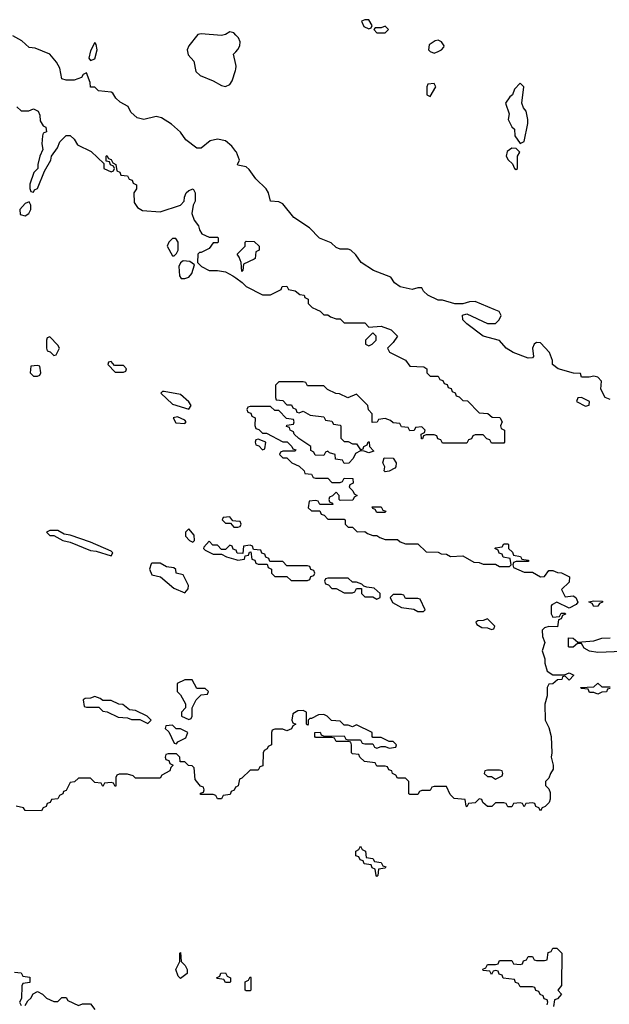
# Model space of a CAD drawing. Header units: inches. Extents: x 2701323 to 2964515, y 494916 to 722124.
# Tile 284 of 656: x 2818943 to 2821826, y 626600 to 631418. Entities that reach past the tile are written whole.
import ezdxf

# ---------------------------------------------------------------- set-up
doc = ezdxf.new("R2010")
doc.units = ezdxf.units.IN
doc.header["$MEASUREMENT"] = 0
for name, color, linetype in [('C8612', 7, 'Continuous'), ('C8613', 7, 'Continuous'), ('C8622', 7, 'Continuous'), ('C8623', 7, 'Continuous')]:
    doc.layers.add(name, color=color, linetype=linetype)

msp = doc.modelspace()

# ---------------------------------------------------------------- linework, layer by layer
at = {"layer": 'C8612', "color": 2, "elevation": 2}
for points in [[(2819090, 629866), (2819078, 629862), (2819074, 629850), (2819074, 629810), (2819078, 629798), (2819092.7, 629792.7), (2819110, 629774), (2819122, 629778), (2819138, 629810), (2819130, 629826)], [(2819030, 629726), (2818998, 629722), (2818994, 629690), (2819010, 629674), (2819030, 629674), (2819042, 629678), (2819046, 629690), (2819042, 629722)], [(2819390, 629746), (2819378, 629742), (2819374, 629730), (2819410, 629694), (2819450, 629694), (2819462, 629698), (2819466, 629710), (2819450, 629726), (2819406, 629726)], [(2819650, 629598), (2819642, 629598), (2819634, 629590), (2819690, 629536), (2819770, 629512), (2819782, 629530), (2819770, 629548), (2819730, 629584)], [(2819714.6, 629474.6), (2819694, 629470), (2819706, 629446), (2819750, 629442), (2819758, 629450), (2819750, 629458)], [(2819130, 628918), (2819090, 628918), (2819074, 628910), (2819090, 628894), (2819110, 628894), (2819154, 628870), (2819190, 628862), (2819290, 628821), (2819316.9, 628816.9), (2819390, 628794), (2819398, 628810), (2819390, 628818), (2819290, 628862), (2819190, 628895.3), (2819160.4, 628900.4)], [(2819770, 628926), (2819754, 628910), (2819754, 628890), (2819774, 628870), (2819790, 628862), (2819798, 628870), (2819796.4, 628896.4)], [(2819630, 628758), (2819590, 628758), (2819585.4, 628754.6), (2819578, 628730), (2819590, 628702), (2819631.6, 628691.6), (2819696.9, 628636.9), (2819750, 628614), (2819767.3, 628632.7), (2819768, 628650), (2819742, 628702), (2819708.9, 628708.9), (2819707.3, 628727.3), (2819696.4, 628736.4), (2819660.4, 628740.4)], [(2819750, 628188), (2819714, 628170), (2819714, 628130), (2819730, 628114), (2819754, 628070), (2819754, 628050), (2819734, 628030), (2819734, 628010), (2819770, 627994), (2819782, 627998), (2819786, 628010), (2819786, 628050), (2819806, 628090), (2819830, 628114), (2819862, 628118), (2819866, 628130), (2819850, 628146), (2819810, 628146), (2819787.3, 628187.3)], [(2819310, 628106), (2819290, 628098), (2819263.6, 628096.4), (2819254, 628090), (2819258, 628058), (2819270, 628054), (2819330, 628054), (2819350, 628034), (2819371.6, 628031.6), (2819425.4, 628005.4), (2819470, 628002), (2819490, 627994), (2819530, 627994), (2819570, 627974), (2819586, 627990), (2819566, 628010), (2819510, 628038), (2819480.4, 628040.4), (2819447.3, 628067.3), (2819428.4, 628068.4), (2819390, 628086), (2819350, 628086), (2819336.4, 628096.4)], [(2819690, 627966), (2819658, 627962), (2819654, 627950), (2819672.7, 627932.7), (2819698, 627878), (2819710, 627874), (2819716.4, 627883.6), (2819755.3, 627904.7), (2819766, 627930), (2819730, 627948), (2819708, 627948)], [(2819730, 626726), (2819718, 626738), (2819706, 626770), (2819726, 626810), (2819726, 626850), (2819730, 626854), (2819732, 626810), (2819752, 626790), (2819762, 626770), (2819762, 626750)], [(2819950, 626706), (2819942, 626722), (2819910, 626726), (2819906, 626730), (2819922, 626738), (2819927.3, 626752.7), (2819950, 626754), (2819958, 626738), (2819974, 626730), (2819974, 626710), (2819970, 626706)]]:
    msp.add_lwpolyline(points, close=True, dxfattribs=at)
for points in [[(2820000, 628964.4), (2819986, 628966), (2819970, 628986), (2819938, 628982), (2819934, 628970), (2819950, 628954), (2819974, 628954), (2819990, 628934), (2820000, 628934)], [(2820000, 628822.7), (2819987.3, 628827.3), (2819982, 628842), (2819970, 628846), (2819950, 628826), (2819930, 628826), (2819910, 628846), (2819887.3, 628847.3), (2819870, 628866), (2819843.6, 628836.4), (2819842, 628830), (2819850, 628822), (2819890, 628802), (2819930, 628802), (2819954, 628790), (2820000, 628776.9)], [(2820000, 627662.9), (2819998, 627662), (2819992.7, 627647.3), (2819978, 627642), (2819972.7, 627627.3), (2819938, 627622), (2819930, 627606), (2819910, 627606), (2819902, 627622), (2819890, 627626), (2819827.3, 627627.3), (2819827.3, 627632.7), (2819842, 627638), (2819846, 627650), (2819842, 627662), (2819827.3, 627667.3), (2819800.4, 627700.4), (2819796.4, 627756.4), (2819787.3, 627767.3), (2819768.4, 627768.4), (2819750, 627786), (2819727.3, 627787.3), (2819726, 627810), (2819710, 627826), (2819670, 627826), (2819658, 627822), (2819654, 627810), (2819658, 627798), (2819672.7, 627792.7), (2819678, 627778), (2819694, 627770), (2819682, 627758), (2819676.9, 627743.1), (2819638, 627722), (2819630, 627706), (2819510, 627706), (2819498, 627718), (2819470, 627726), (2819430, 627726), (2819418, 627722), (2819414, 627710), (2819414, 627670), (2819410, 627666), (2819402, 627682), (2819390, 627686), (2819358, 627682), (2819350, 627666), (2819342, 627682), (2819310, 627686), (2819290, 627706), (2819230, 627706), (2819211.6, 627688.4), (2819190, 627686), (2819170, 627646), (2819158, 627642), (2819154, 627630), (2819138, 627622), (2819130, 627606), (2819098, 627602), (2819092.7, 627587.3), (2819078, 627582), (2819072.7, 627567.3), (2819058, 627562), (2819050, 627546), (2818970, 627548), (2818962, 627562), (2818926, 627570)], [(2818918, 626758), (2818950, 626754), (2818958, 626738), (2818992.7, 626732.7), (2818992.7, 626707.3), (2818958, 626702), (2818954, 626690), (2818952, 626628), (2818942, 626610), (2818950, 626594)], [(2818970, 626594), (2818983.1, 626616.9), (2818998, 626630), (2819008.7, 626651.3), (2819030, 626662), (2819054, 626650), (2819074, 626630), (2819110, 626614), (2819130, 626614), (2819150, 626634), (2819170, 626634), (2819178, 626618), (2819230, 626594), (2819250, 626602), (2819290, 626602), (2819310, 626574)]]:
    msp.add_lwpolyline(points, dxfattribs=at)
at = {"layer": 'C8613', "color": 2, "elevation": 2}
for points in [[(2820000, 631342.8), (2819990, 631353.2), (2819970, 631359.3), (2819950, 631346), (2819930, 631340.9), (2819830, 631349.2), (2819814.8, 631345.2), (2819771, 631290), (2819762.8, 631270), (2819766.8, 631246.8), (2819794.4, 631214.4), (2819804.9, 631164.9), (2819824.9, 631144.9), (2819890, 631119.3), (2819930, 631095.5), (2819950, 631090.6), (2819970, 631101), (2819981.5, 631118.5), (2819999, 631170), (2820000, 631176.6)], [(2820000, 630773.5), (2819979.7, 630799.7), (2819950, 630825.1), (2819910, 630834), (2819874.4, 630825.6), (2819830, 630789), (2819810, 630789.2), (2819755.3, 630830), (2819730, 630868), (2819686.2, 630906.2), (2819637.2, 630937.2), (2819610, 630943.7), (2819550, 630929.3), (2819518, 630938), (2819486.3, 630966.3), (2819472.9, 630992.9), (2819434.6, 631014.6), (2819413.6, 631033.6), (2819398.6, 631058.6), (2819390, 631064), (2819329.3, 631069.3), (2819310, 631088), (2819290, 631088), (2819288, 631110), (2819270, 631158), (2819254, 631150), (2819244.7, 631135.3), (2819210, 631122), (2819170, 631122), (2819150, 631128.7), (2819140.2, 631180.2), (2819124, 631210), (2819090, 631248.7), (2819018.6, 631278.6), (2818990, 631282), (2818954.2, 631314.2), (2818910, 631339)], [(2820000, 631199.2), (2819989, 631250), (2820000, 631261.5)], [(2818930, 630992), (2818950, 630972), (2818988.4, 630971.6), (2819010, 630982), (2819034, 630970), (2819042, 630950), (2819043.6, 630923.6), (2819058, 630898), (2819071.6, 630891.6), (2819074, 630870), (2819058, 630862), (2819054, 630850), (2819052, 630810), (2819056.9, 630783.1), (2819042, 630750), (2819032, 630710), (2819032, 630690), (2819012, 630670), (2818992.7, 630612.7), (2818992.7, 630592.7), (2818998, 630578), (2819010, 630574), (2819015.3, 630584.7), (2819030, 630592), (2819064, 630676), (2819095.3, 630730), (2819098, 630750), (2819128.9, 630791.1), (2819140.2, 630819.8), (2819170, 630851.3), (2819190, 630852), (2819210, 630834), (2819225.4, 630805.4), (2819292.7, 630772.7), (2819354, 630714), (2819354, 630690), (2819390, 630674), (2819402, 630678), (2819406, 630690), (2819402, 630702), (2819387.3, 630707.3), (2819382, 630722), (2819366, 630726), (2819366, 630750), (2819370, 630754), (2819378, 630738), (2819390, 630734), (2819398, 630718), (2819414, 630710), (2819418, 630678), (2819432.7, 630672.7), (2819438, 630658), (2819470, 630654), (2819478, 630638), (2819492.7, 630632.7), (2819498, 630618), (2819514, 630610), (2819514, 630590), (2819502, 630570), (2819503.6, 630523.6), (2819519.6, 630499.6), (2819543.6, 630483.6), (2819630, 630478), (2819728.9, 630511.1), (2819748, 630530), (2819748.7, 630550), (2819758, 630570), (2819770, 630582), (2819792, 630590), (2819802, 630570), (2819802, 630530), (2819792, 630510), (2819784.7, 630470), (2819796.9, 630436.9), (2819818, 630410), (2819822, 630390), (2819834, 630370), (2819870, 630354), (2819910, 630354), (2819914, 630350), (2819914, 630330), (2819910, 630326), (2819890, 630326), (2819870, 630298), (2819830, 630278), (2819822, 630278), (2819814, 630270), (2819812, 630230), (2819832, 630210), (2819870, 630191), (2819910, 630191), (2819950, 630184.7), (2819985.4, 630165.4), (2820000, 630154.6)]]:
    msp.add_lwpolyline(points, dxfattribs=at)
for points in [[(2819310, 631306), (2819290, 631266), (2819281, 631230), (2819290, 631218), (2819310, 631226), (2819322, 631270), (2819316.4, 631296.4)], [(2818990, 630526), (2818970, 630518), (2818944.7, 630490), (2818945.4, 630465.4), (2818970, 630458), (2818988, 630470), (2818998, 630490), (2818998, 630510)], [(2819690, 630348), (2819672, 630330), (2819664.7, 630310), (2819690, 630262), (2819698, 630262), (2819710, 630274), (2819718, 630290), (2819718, 630330), (2819707.3, 630347.3)], [(2819742, 630238), (2819730, 630228), (2819721, 630210), (2819725.4, 630165.4), (2819732, 630152), (2819750, 630151.3), (2819770, 630158), (2819784.7, 630175.3), (2819798, 630218), (2819775.3, 630235.3)]]:
    msp.add_lwpolyline(points, close=True, dxfattribs=at)
at = {"layer": 'C8622', "color": 2, "elevation": 2}
for points in [[(2820394.4, 630000), (2820411.6, 629991.6), (2820430, 629974), (2820450, 629974), (2820463.6, 629963.6), (2820490, 629954), (2820510, 629954), (2820530, 629934), (2820630, 629934), (2820650, 629914), (2820710, 629918), (2820759.8, 629899.8), (2820791, 629870), (2820770, 629838), (2820742, 629810), (2820751.6, 629791.6), (2820830, 629752), (2820850, 629722), (2820919.6, 629719.6), (2820934, 629710), (2820934, 629690), (2820950, 629674), (2820990, 629674), (2820998, 629658), (2821012.7, 629652.7), (2821018, 629638), (2821032.7, 629632.7), (2821038, 629618), (2821052.7, 629612.7), (2821058, 629598), (2821072.7, 629592.7), (2821078, 629578), (2821092.7, 629572.7), (2821110, 629554), (2821132.7, 629552.7), (2821190, 629494), (2821231.6, 629491.6), (2821252.7, 629472.7), (2821291.1, 629471.1), (2821302, 629450), (2821294, 629430), (2821298, 629418), (2821314, 629410), (2821314, 629350), (2821310, 629346), (2821250, 629346), (2821242, 629362), (2821227.3, 629367.3), (2821210, 629386), (2821170, 629386), (2821158, 629382), (2821152.7, 629367.3), (2821138, 629362), (2821130, 629346), (2821010, 629346), (2821002, 629362), (2820987.3, 629367.3), (2820982, 629382), (2820970, 629386), (2820930, 629386), (2820918, 629382), (2820912.7, 629367.3), (2820907.3, 629367.3), (2820906, 629390), (2820922, 629398), (2820926, 629410), (2820910, 629426), (2820878, 629422), (2820872.7, 629407.3), (2820850, 629406), (2820842, 629422), (2820810, 629426), (2820802, 629442), (2820770, 629446), (2820756.4, 629456.4), (2820730, 629466), (2820698, 629462), (2820691.6, 629448.4), (2820667.3, 629447.3), (2820666, 629490), (2820648.4, 629508.4), (2820646, 629530), (2820590, 629586), (2820548, 629568), (2820507.3, 629587.3), (2820488.4, 629588.4), (2820448.4, 629608.4), (2820430, 629626), (2820350, 629626), (2820342, 629642), (2820330, 629646), (2820210, 629646), (2820194, 629630), (2820194, 629570), (2820198, 629558), (2820230, 629554), (2820250, 629534), (2820272.7, 629532.7), (2820278, 629518), (2820292.7, 629512.7), (2820298, 629498), (2820310, 629494), (2820330, 629502), (2820363.6, 629483.6), (2820430, 629474), (2820438, 629458), (2820470, 629454), (2820478, 629438), (2820510, 629434), (2820514, 629430), (2820514, 629370), (2820530, 629354), (2820550, 629354), (2820570, 629342), (2820590, 629342), (2820610, 629314), (2820622, 629318), (2820626, 629330), (2820642, 629338), (2820647.3, 629352.7), (2820652.7, 629352.7), (2820654, 629330), (2820674, 629306), (2820650, 629298), (2820627.3, 629307.3), (2820610, 629308), (2820585.4, 629294.6), (2820574, 629270), (2820552.7, 629247.3), (2820530, 629246), (2820522, 629262), (2820487.3, 629267.3), (2820486, 629290), (2820458, 629298), (2820450, 629306), (2820438, 629302), (2820430, 629286), (2820387.3, 629287.3), (2820382, 629302), (2820366, 629310), (2820366, 629330), (2820308.7, 629368.7), (2820286, 629390), (2820282, 629402), (2820266, 629410), (2820262, 629422), (2820247.3, 629427.3), (2820250, 629434), (2820282, 629438), (2820286, 629450), (2820282, 629462), (2820247.3, 629467.3), (2820210, 629506), (2820190, 629506), (2820170, 629526), (2820070, 629526), (2820058, 629522), (2820054, 629510), (2820058, 629498), (2820072.7, 629492.7), (2820078, 629478), (2820094, 629470), (2820092.7, 629432.7), (2820098, 629418), (2820112.7, 629412.7), (2820130, 629394), (2820150, 629394), (2820230, 629352), (2820251.6, 629351.6), (2820274, 629330), (2820278, 629318), (2820292.7, 629312.7), (2820290, 629306), (2820230, 629306), (2820218, 629302), (2820214, 629290), (2820230, 629274), (2820250, 629274), (2820274, 629250), (2820310, 629234), (2820334, 629210), (2820338, 629198), (2820370, 629194), (2820378, 629178), (2820390, 629174), (2820450, 629174), (2820470, 629154), (2820510, 629154), (2820522, 629158), (2820530, 629174), (2820572.7, 629172.7), (2820574, 629150), (2820558, 629142), (2820554, 629130), (2820572.7, 629112.7), (2820578, 629098), (2820594, 629090), (2820578, 629082), (2820572.7, 629067.3), (2820510, 629066), (2820506, 629070), (2820506, 629090), (2820490, 629106), (2820472.7, 629087.3), (2820458, 629082), (2820454, 629070), (2820458, 629058), (2820472.7, 629052.7), (2820474, 629046), (2820410, 629046), (2820402, 629062), (2820390, 629066), (2820358, 629062), (2820354, 629030), (2820370, 629014), (2820410, 629014), (2820418, 628998), (2820432.7, 628992.7), (2820450, 628974), (2820530, 628974), (2820534, 628970), (2820534, 628950), (2820550, 628934), (2820570, 628934), (2820592.7, 628912.7), (2820630, 628914), (2820643.6, 628903.6), (2820670, 628894), (2820690, 628894), (2820703.6, 628883.6), (2820730, 628874), (2820790, 628874), (2820803.6, 628863.6), (2820830, 628854), (2820890, 628854), (2820930, 628814), (2820990, 628812), (2821003.6, 628803.6), (2821030, 628802), (2821050, 628792), (2821110, 628794), (2821163.6, 628763.6), (2821190, 628762), (2821210, 628754), (2821270, 628754), (2821290, 628742), (2821338, 628742), (2821346, 628750), (2821342, 628782), (2821307.3, 628787.3), (2821302, 628802), (2821287.3, 628807.3), (2821282, 628822), (2821266, 628830), (2821270, 628834), (2821302, 628838), (2821310, 628854), (2821330, 628854), (2821334, 628850), (2821334, 628830), (2821352.7, 628812.7), (2821358, 628798), (2821391.6, 628791.6), (2821398, 628778), (2821430, 628774), (2821434, 628770), (2821430, 628766), (2821370, 628766), (2821358, 628762), (2821354, 628750), (2821358, 628738), (2821410, 628714), (2821450, 628714), (2821490, 628692), (2821510, 628694), (2821530, 628722), (2821550, 628722), (2821572.7, 628712.7), (2821591.6, 628711.6), (2821631, 628691), (2821630, 628666), (2821592, 628630), (2821610, 628594), (2821650, 628598), (2821662, 628590), (2821671.6, 628568.4), (2821663.6, 628556.4), (2821630, 628538), (2821570, 628568), (2821545.4, 628554.6), (2821542, 628550), (2821542, 628510), (2821550, 628494), (2821582, 628498), (2821590, 628514), (2821610, 628514), (2821611.6, 628508.4), (2821598, 628502), (2821590, 628486), (2821578, 628482), (2821572.7, 628447.3), (2821530, 628448.7), (2821510, 628442), (2821498, 628430), (2821499.6, 628399.6), (2821511.3, 628370), (2821498, 628330), (2821511.1, 628291.1), (2821511.3, 628270), (2821522, 628230), (2821550, 628212), (2821607.3, 628212.7), (2821630, 628222), (2821652, 628210), (2821630, 628186), (2821610, 628206), (2821598, 628202), (2821594, 628190), (2821572.7, 628187.3), (2821550, 628168), (2821530, 628166), (2821522, 628150), (2821522, 628110), (2821511.6, 628068.4), (2821512, 627990), (2821530, 627954), (2821542, 627910), (2821544.7, 627830), (2821541, 627810), (2821550.8, 627770), (2821551, 627750), (2821538, 627730), (2821530, 627706), (2821514, 627690), (2821514, 627670), (2821530, 627654), (2821536.9, 627636.9), (2821536.9, 627603.1), (2821532, 627588), (2821512.7, 627567.3), (2821498, 627562), (2821490, 627546), (2821482, 627562), (2821467.3, 627567.3), (2821462, 627582), (2821450, 627586), (2821418, 627582), (2821410, 627566), (2821402, 627582), (2821390, 627586), (2821358, 627582), (2821350, 627566), (2821330, 627566), (2821322, 627582), (2821310, 627586), (2821270, 627586), (2821251.6, 627568.4), (2821230, 627568), (2821207.3, 627587.3), (2821202, 627602), (2821190, 627606), (2821170, 627586), (2821138, 627582), (2821130, 627566), (2821126, 627570), (2821122, 627602), (2821067.3, 627607.3), (2821047.3, 627627.3), (2821030, 627666), (2820970, 627666), (2820958, 627662), (2820950, 627646), (2820910, 627646), (2820898, 627642), (2820890, 627626), (2820850, 627626), (2820846, 627630), (2820846, 627690), (2820830, 627706), (2820790, 627706), (2820782, 627722), (2820766, 627730), (2820762, 627742), (2820747.3, 627747.3), (2820742, 627762), (2820730, 627766), (2820690, 627766), (2820682, 627782), (2820628.4, 627788.4), (2820606, 627810), (2820602, 627822), (2820570, 627826), (2820566, 627830), (2820566, 627870), (2820562, 627882), (2820550, 627886), (2820490, 627886), (2820482, 627902), (2820470, 627906), (2820390, 627906), (2820386, 627910), (2820386, 627930), (2820411.6, 627931.6), (2820418, 627918), (2820432.7, 627912.7), (2820530, 627914), (2820538, 627898), (2820550, 627894), (2820610, 627894), (2820618, 627878), (2820630, 627874), (2820670, 627874), (2820678, 627858), (2820690, 627854), (2820710, 627862), (2820730, 627862), (2820750, 627854), (2820782, 627858), (2820786, 627870), (2820770, 627886), (2820750, 627886), (2820710, 627906), (2820670, 627906), (2820666, 627910), (2820666, 627930), (2820590, 627968), (2820570, 627958), (2820550, 627966), (2820530, 627966), (2820510, 627986), (2820468.4, 627988.4), (2820446, 628010), (2820430, 628018), (2820403.6, 628016.4), (2820370, 627998), (2820362, 627998), (2820354, 627990), (2820354, 627970), (2820350, 627966), (2820346, 627970), (2820346, 628030), (2820330, 628038), (2820303.6, 628036.4), (2820278, 628022), (2820274, 627990), (2820278, 627978), (2820294, 627970), (2820278, 627962), (2820272.7, 627947.3), (2820250, 627938), (2820230, 627946), (2820190, 627946), (2820178, 627942), (2820174, 627930), (2820174, 627870), (2820158, 627862), (2820154, 627850), (2820138, 627842), (2820134, 627830), (2820132.7, 627767.3), (2820118, 627762), (2820110, 627746), (2820070, 627746), (2820030, 627706), (2820018, 627702), (2820011.6, 627668.4), (2820000, 627662.9)], [(2821830, 629559), (2821805.2, 629570), (2821784, 629610), (2821788, 629650), (2821770, 629668), (2821750, 629674), (2821728.4, 629668.4), (2821690, 629668.7), (2821686, 629686), (2821651.3, 629688.7), (2821575.3, 629710), (2821549, 629730), (2821548.7, 629750), (2821534, 629790), (2821490, 629837.2), (2821470, 629839), (2821458, 629830), (2821450.8, 629810), (2821456, 629770), (2821450, 629764), (2821430, 629761.2), (2821355.3, 629790), (2821322, 629810), (2821289, 629849), (2821209, 629870), (2821128.7, 629930), (2821110, 629948.7), (2821108.4, 629971.6), (2821130, 629978), (2821230, 629932), (2821270, 629932), (2821288, 629950), (2821298, 629970), (2821288, 629990), (2821263.9, 630000)], [(2820000, 628934), (2820010, 628934), (2820022, 628938), (2820026, 628950), (2820022, 628962), (2820000, 628964.4)], [(2820000, 628776.9), (2820010, 628774), (2820042, 628778), (2820046, 628794), (2820062, 628798), (2820067.3, 628812.7), (2820074, 628814), (2820078, 628778), (2820092.7, 628772.7), (2820098, 628758), (2820110, 628754), (2820154, 628754), (2820158, 628738), (2820174, 628730), (2820174, 628710), (2820190, 628694), (2820250, 628694), (2820270, 628674), (2820350, 628674), (2820362, 628678), (2820367.3, 628692.7), (2820382, 628698), (2820386, 628710), (2820382, 628722), (2820367.3, 628727.3), (2820362, 628742), (2820350, 628746), (2820250, 628746), (2820230, 628766), (2820166, 628766), (2820162, 628782), (2820147.3, 628787.3), (2820142, 628802), (2820127.3, 628807.3), (2820122, 628822), (2820086, 628826), (2820082, 628842), (2820070, 628846), (2820038, 628842), (2820034, 628806), (2820007.3, 628807.3), (2820002, 628822), (2820000, 628822.7)], [(2821890, 628326), (2821770, 628322), (2821730, 628328), (2821703.1, 628343.1), (2821690, 628366), (2821670, 628366), (2821650, 628348), (2821630, 628348), (2821626, 628350), (2821626, 628394), (2821650, 628392), (2821672.7, 628372.7), (2821750, 628378), (2821788.9, 628391.1), (2821830, 628394)], [(2821830, 628146), (2821818, 628142), (2821811.6, 628128.4), (2821790, 628128), (2821770, 628118), (2821750, 628126), (2821730, 628126), (2821722, 628142), (2821690, 628146), (2821686, 628150), (2821750, 628154), (2821770, 628171.3), (2821790, 628154), (2821830, 628154)], [(2821522, 626598), (2821526, 626610), (2821522, 626622), (2821507.3, 626627.3), (2821502, 626642), (2821487.3, 626647.3), (2821482, 626662), (2821467.3, 626667.3), (2821462, 626682), (2821450, 626686), (2821390, 626686), (2821382, 626702), (2821367.3, 626707.3), (2821362, 626722), (2821307.3, 626727.3), (2821302, 626742), (2821287.3, 626747.3), (2821282, 626762), (2821270, 626766), (2821258, 626762), (2821250, 626746), (2821242, 626762), (2821210, 626766), (2821207.3, 626772.7), (2821222, 626778), (2821230, 626794), (2821270, 626794), (2821282, 626798), (2821290, 626814), (2821350, 626814), (2821358, 626798), (2821390, 626794), (2821402, 626798), (2821407.3, 626812.7), (2821422, 626818), (2821430, 626834), (2821450, 626834), (2821458, 626818), (2821470, 626814), (2821510, 626814), (2821522, 626818), (2821527.3, 626852.7), (2821542, 626858), (2821550, 626874), (2821570, 626874), (2821594, 626850), (2821592.7, 626692.7), (2821574, 626670), (2821592, 626650), (2821572.7, 626627.3), (2821558, 626622), (2821554, 626590)]]:
    msp.add_lwpolyline(points, dxfattribs=at)
at = {"layer": 'C8622', "color": 2}
for points, elevation in [([(2820670, 629886), (2820634, 629850), (2820634, 629830), (2820650, 629822), (2820666, 629830), (2820686, 629850), (2820686, 629870)], 2), ([(2821690, 629568.7), (2821672, 629568), (2821666, 629550), (2821710, 629526.8), (2821728, 629532), (2821728.7, 629550)], 6), ([(2820110, 629366), (2820098, 629362), (2820094, 629350), (2820098, 629338), (2820112.7, 629332.7), (2820130, 629314), (2820142, 629318), (2820146, 629350)], 2), ([(2820730, 629206), (2820726, 629210), (2820728, 629230), (2820718, 629250), (2820726, 629274), (2820770, 629272), (2820784.7, 629250), (2820782, 629230), (2820776.9, 629223.1), (2820750, 629208)], 2), ([(2820690, 629006), (2820682, 629022), (2820670, 629026), (2820666, 629034), (2820710, 629034), (2820718, 629018), (2820732.7, 629012.7), (2820730, 629006)], 2), ([(2820550, 628686), (2820450, 628686), (2820438, 628682), (2820434, 628670), (2820438, 628658), (2820452.7, 628652.7), (2820470, 628634), (2820490, 628634), (2820530, 628614), (2820570, 628614), (2820582, 628618), (2820590, 628634), (2820614, 628634), (2820614, 628610), (2820630, 628594), (2820670, 628594), (2820690, 628582), (2820706, 628590), (2820706, 628610), (2820676.4, 628636.4), (2820640.4, 628640.4), (2820626, 628646), (2820616.4, 628656.4), (2820590, 628666), (2820570, 628666)], 2), ([(2820810, 628606), (2820770, 628606), (2820754, 628590), (2820765.4, 628565.4), (2820810, 628542), (2820870, 628534), (2820890, 628522), (2820910, 628522), (2820918, 628522), (2820926, 628530), (2820902, 628582), (2820890, 628586), (2820830, 628586), (2820822, 628602)], 2), ([(2821750, 628546), (2821742, 628562), (2821726, 628570), (2821750, 628574), (2821792.7, 628572.7), (2821792.7, 628567.3), (2821778, 628562), (2821770, 628548)], 2), ([(2821230, 628486), (2821210, 628478), (2821183.6, 628476.4), (2821174, 628470), (2821178, 628458), (2821203.6, 628443.6), (2821230, 628442), (2821250, 628434), (2821262, 628438), (2821266, 628450)], 2), ([(2821290, 627746), (2821230, 627746), (2821218, 627742), (2821214, 627730), (2821230, 627714), (2821250, 627714), (2821270, 627702), (2821302, 627718), (2821306, 627730), (2821302, 627742)], 2), ([(2820690, 627226), (2820686, 627230), (2820682, 627262), (2820667.3, 627267.3), (2820662, 627282), (2820627.3, 627287.3), (2820622, 627302), (2820607.3, 627307.3), (2820602, 627322), (2820587.3, 627327.3), (2820586, 627350), (2820602, 627358), (2820610, 627374), (2820618, 627358), (2820634, 627350), (2820638, 627318), (2820670, 627314), (2820678, 627298), (2820710, 627294), (2820718, 627278), (2820732.7, 627272.7), (2820730, 627266), (2820698, 627262), (2820694, 627230)], 2), ([(2820050, 626666), (2820046, 626670), (2820046, 626710), (2820062, 626718), (2820070, 626734), (2820074, 626730), (2820074, 626670), (2820070, 626666)], 2)]:
    msp.add_lwpolyline(points, close=True, dxfattribs=dict(at, elevation=elevation))
at = {"layer": 'C8623', "color": 2, "elevation": 2}
for points in [[(2820650, 631418), (2820630, 631418), (2820614, 631410), (2820625.4, 631385.4), (2820650, 631374), (2820662, 631378), (2820666, 631390)], [(2820730, 631386), (2820710, 631378), (2820682, 631378), (2820674, 631370), (2820690, 631354), (2820730, 631354), (2820746, 631370)], [(2820990, 631318), (2820975.3, 631315.3), (2820944.7, 631295.3), (2820942, 631270), (2820950, 631262), (2820970, 631254), (2820990, 631262), (2821006, 631270), (2821016.4, 631283.6), (2821018, 631290), (2821006, 631310)], [(2820970, 631106), (2820938, 631102), (2820934, 631090), (2820934, 631050), (2820950, 631042), (2820978, 631090)], [(2821390, 631108), (2821362, 631078), (2821352, 631050), (2821339.6, 631040.4), (2821318, 631010), (2821336.9, 630956.9), (2821331.3, 630930), (2821350, 630894), (2821362, 630882), (2821364.7, 630850), (2821390, 630812), (2821410, 630822), (2821428, 630910), (2821428, 630930), (2821419, 630970), (2821406.6, 630986.6), (2821399, 631010), (2821408, 631090)], [(2821350, 630788.7), (2821326.8, 630773.2), (2821322, 630750), (2821331.6, 630731.6), (2821352.7, 630712.7), (2821362, 630690), (2821370, 630684.7), (2821378, 630690), (2821378, 630750), (2821388, 630770), (2821370, 630788)], [(2820030, 630186), (2820026, 630230), (2820016.4, 630256.4), (2820006, 630270), (2820046, 630310), (2820046, 630330), (2820050, 630334), (2820090, 630332), (2820114, 630310), (2820114, 630290), (2820098, 630282), (2820094, 630250), (2820090, 630246), (2820038, 630222), (2820034, 630190)]]:
    msp.add_lwpolyline(points, close=True, dxfattribs=at)
for points in [[(2820000, 631261.5), (2820010, 631272), (2820019, 631290), (2820021.2, 631310), (2820012.3, 631330), (2820000, 631342.8)], [(2820000, 631176.6), (2820002, 631190), (2820000, 631199.2)], [(2821263.9, 630000), (2821170, 630039), (2821142, 630038), (2821110, 630028), (2821071.6, 630028.4), (2821010, 630046), (2820990, 630046), (2820938, 630070), (2820918, 630090), (2820910, 630106), (2820890, 630106), (2820862, 630098), (2820804, 630110), (2820776, 630130), (2820758.4, 630158.4), (2820673.2, 630190), (2820613.2, 630230), (2820587, 630267), (2820562, 630290), (2820550, 630295.1), (2820510, 630294.5), (2820490, 630303.7), (2820466.5, 630326.5), (2820408.6, 630348.6), (2820359.7, 630399.7), (2820284, 630450), (2820230, 630517.2), (2820210, 630526.6), (2820169, 630530), (2820159, 630570), (2820149, 630590), (2820098.6, 630638.6), (2820064.7, 630684.7), (2820050, 630698), (2820010, 630706), (2820008, 630710), (2820018, 630730), (2820002.7, 630770), (2820000, 630773.5)], [(2820000, 630154.6), (2820031.3, 630131.3), (2820050, 630112), (2820130, 630072), (2820170, 630072), (2820222, 630098), (2820227.3, 630112.7), (2820250, 630114), (2820258, 630098), (2820290, 630092), (2820312.7, 630072.7), (2820334, 630070), (2820338, 630058), (2820354, 630050), (2820354, 630030), (2820374, 630010), (2820394.4, 630000)]]:
    msp.add_lwpolyline(points, dxfattribs=at)

doc.saveas('drawing.dxf')
